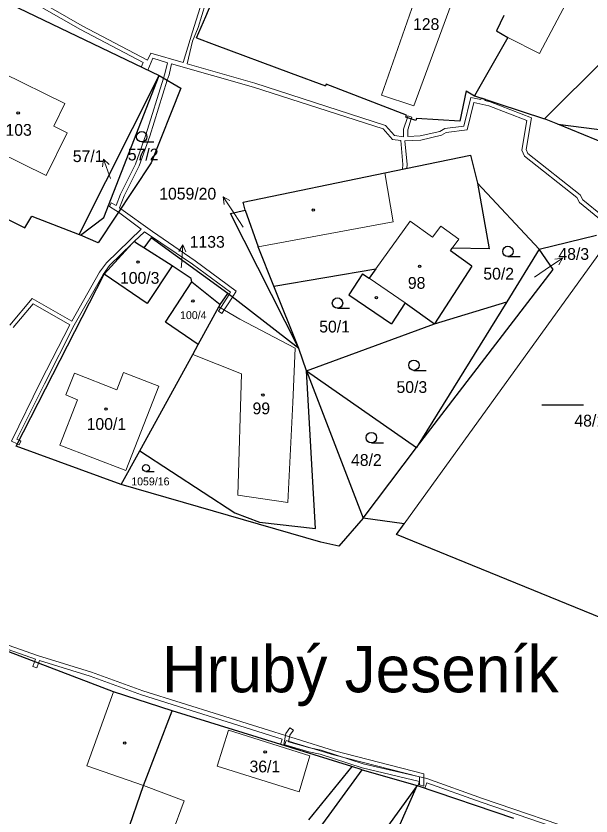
# Model space of a CAD drawing. Extents: x -694609 to -690140, y -1033292 to -1029794.
# Drawn here: x -692814.5 to -692731.5, y -1031318.8 to -1031203.3 of the extents above; entities that cross this region are included whole.
import ezdxf
from ezdxf.enums import TextEntityAlignment as Align

# ---------------------------------------------------------------- set-up
doc = ezdxf.new("R2010")
doc.units = 0
doc.header["$LTSCALE"] = 0.68
for name, color, linetype, lineweight in [('1', 7, 'Continuous', 25), ('13', 7, 'Continuous', 13), ('3', 7, 'Continuous', 25), ('4', 7, 'Continuous', 13), ('5', 7, 'Continuous', 25), ('7', 7, 'Continuous', 13)]:
    doc.layers.add(name, color=color, linetype=linetype, lineweight=lineweight)
doc.layers.add('2', color=7, linetype='Continuous')

msp = doc.modelspace()

# ---------------------------------------------------------------- linework, layer by layer
at = {"layer": '1'}
for p, q in [((-692787.11, -1031203.37), (-692785.32, -1031199.15)), ((-692816.48, -1031201.04), (-692793.83, -1031211.92)), ((-692744.07, -1031203.26), (-692745.13, -1031205.46)), ((-692788.43, -1031206.48), (-692787.11, -1031203.37)), ((-692745.13, -1031205.46), (-692743.53, -1031206.44)), ((-692788.43, -1031206.48), (-692785.9, -1031207.42)), ((-692743.53, -1031206.44), (-692748.33, -1031214.82)), ((-692785.9, -1031207.42), (-692774.77, -1031211.57)), ((-692738.2, -1031218.14), (-692729.38, -1031209.33)), ((-692805.35, -1031234.87), (-692793.83, -1031211.92)), ((-692801.83, -1031232.41), (-692793.83, -1031211.92)), ((-692793.83, -1031211.92), (-692790.68, -1031213.73)), ((-692774.77, -1031211.57), (-692769.83, -1031213.39)), ((-692769.73, -1031213.15), (-692769.83, -1031213.39)), ((-692758.12, -1031217.63), (-692769.73, -1031213.15)), ((-692790.68, -1031213.73), (-692794.97, -1031224.49)), ((-692749.52, -1031214.11), (-692750.45, -1031218.48)), ((-692749.52, -1031214.11), (-692748.33, -1031214.82)), ((-692748.33, -1031214.82), (-692738.2, -1031218.14)), ((-692758.21, -1031217.9), (-692758.12, -1031217.63)), ((-692756.79, -1031218.39), (-692758.21, -1031217.9)), ((-692756.71, -1031218.13), (-692756.79, -1031218.39)), ((-692750.45, -1031218.48), (-692756.71, -1031218.13)), ((-692736.3, -1031218.93), (-692738.2, -1031218.14)), ((-692736.3, -1031218.93), (-692721.16, -1031220.86)), ((-692723.31, -1031224.28), (-692736.3, -1031218.93)), ((-692761.24, -1031225.94), (-692748.9, -1031223.38)), ((-692748.9, -1031223.38), (-692747.9, -1031227.46)), ((-692794.97, -1031224.49), (-692802.61, -1031236.07)), ((-692781.7, -1031230.18), (-692761.24, -1031225.94)), ((-692828.11, -1031226.56), (-692813.19, -1031233.9)), ((-692747.9, -1031227.46), (-692738.98, -1031236.99)), ((-692747.9, -1031227.46), (-692746.2, -1031236.92)), ((-692781.41, -1031231.36), (-692781.7, -1031230.18)), ((-692783.51, -1031231.82), (-692781.41, -1031231.36)), ((-692773.65, -1031251.32), (-692783.51, -1031231.82)), ((-692781.41, -1031231.36), (-692779.52, -1031236.62)), ((-692813.19, -1031233.9), (-692812.2, -1031232.2)), ((-692812.2, -1031232.2), (-692805.35, -1031234.87)), ((-692805.16, -1031234.95), (-692801.83, -1031232.41)), ((-692805.16, -1031234.95), (-692805.35, -1031234.87)), ((-692802.61, -1031236.07), (-692805.16, -1031234.95)), ((-692794.99, -1031235.33), (-692796.05, -1031236.77)), ((-692783.92, -1031243.36), (-692794.99, -1031235.33)), ((-692738.98, -1031236.99), (-692730.69, -1031234.93)), ((-692797.74, -1031236.17), (-692801.74, -1031240.6)), ((-692797.45, -1031235.85), (-692797.74, -1031236.17)), ((-692797.05, -1031236.14), (-692797.45, -1031235.85)), ((-692796.05, -1031236.77), (-692797.05, -1031236.14)), ((-692791.93, -1031239.37), (-692796.05, -1031236.77)), ((-692777.26, -1031242.29), (-692779.52, -1031236.62)), ((-692751.8, -1031237.22), (-692751.52, -1031236.83)), ((-692748.71, -1031239.43), (-692751.8, -1031237.22)), ((-692746.2, -1031236.92), (-692751.52, -1031236.83)), ((-692738.98, -1031236.99), (-692743.67, -1031244.56)), ((-692736.98, -1031239.93), (-692738.98, -1031236.99)), ((-692791.93, -1031239.37), (-692795.53, -1031244.79)), ((-692789.21, -1031241.22), (-692791.93, -1031239.37)), ((-692777.26, -1031242.29), (-692762.55, -1031239.79)), ((-692762.55, -1031239.79), (-692763.54, -1031241.17)), ((-692756.71, -1031265.59), (-692736.98, -1031239.93)), ((-692748.71, -1031239.43), (-692754.09, -1031247.75)), ((-692814.47, -1031265.41), (-692801.74, -1031240.6)), ((-692795.53, -1031244.79), (-692801.74, -1031240.6)), ((-692789.12, -1031241.7), (-692789.21, -1031241.22)), ((-692764.49, -1031240.53), (-692766.44, -1031243.55)), ((-692764.49, -1031240.53), (-692763.54, -1031241.17)), ((-692792.9, -1031247.49), (-692789.12, -1031241.7)), ((-692789.12, -1031241.7), (-692785.04, -1031244.98)), ((-692773.65, -1031251.32), (-692777.26, -1031242.29)), ((-692785.04, -1031244.98), (-692783.92, -1031243.36)), ((-692773.65, -1031251.32), (-692783.92, -1031243.36)), ((-692766.44, -1031243.55), (-692760.29, -1031247.74)), ((-692758.31, -1031244.73), (-692760.29, -1031247.74)), ((-692758.31, -1031244.73), (-692754.09, -1031247.75)), ((-692743.67, -1031244.56), (-692756.71, -1031265.59)), ((-692754.09, -1031247.75), (-692743.67, -1031244.56)), ((-692788.17, -1031250.71), (-692785.21, -1031245.28)), ((-692785.21, -1031245.28), (-692785.04, -1031244.98)), ((-692788.17, -1031250.71), (-692792.9, -1031247.49)), ((-692772.54, -1031254.55), (-692754.09, -1031247.75)), ((-692788.97, -1031252.17), (-692788.17, -1031250.71)), ((-692772.54, -1031254.55), (-692773.65, -1031251.32)), ((-692796.62, -1031266.08), (-692788.97, -1031252.17)), ((-692772.54, -1031254.55), (-692764.37, -1031275.79)), ((-692771.24, -1031277.31), (-692772.54, -1031254.55)), ((-692772.54, -1031254.55), (-692756.71, -1031265.59)), ((-692799.29, -1031270.92), (-692814.47, -1031265.41)), ((-692764.37, -1031275.79), (-692756.71, -1031265.59)), ((-692799.29, -1031270.92), (-692796.62, -1031266.08)), ((-692796.62, -1031266.08), (-692782.91, -1031275.01)), ((-692770.47, -1031279.25), (-692799.29, -1031270.92)), ((-692782.91, -1031275.01), (-692779.32, -1031276.36)), ((-692764.37, -1031275.79), (-692767.88, -1031279.83)), ((-692758.49, -1031276.61), (-692764.37, -1031275.79)), ((-692779.32, -1031276.36), (-692771.24, -1031277.31)), ((-692759.55, -1031278.14), (-692758.49, -1031276.61)), ((-692724.87, -1031292.31), (-692759.55, -1031278.14)), ((-692767.88, -1031279.83), (-692770.47, -1031279.25)), ((-692800.43, -1031300.85), (-692817.91, -1031294.21)), ((-692791.96, -1031303.6), (-692800.43, -1031300.85)), ((-692796.07, -1031314.41), (-692791.96, -1031303.6)), ((-692766.01, -1031311.66), (-692791.96, -1031303.6)), ((-692766.01, -1031311.66), (-692772.28, -1031319.36)), ((-692764.55, -1031312.11), (-692766.01, -1031311.66)), ((-692786.72, -1031342.61), (-692764.55, -1031312.11)), ((-692764.55, -1031312.11), (-692756.6, -1031314.4)), ((-692804.83, -1031339.46), (-692796.07, -1031314.41)), ((-692756.6, -1031314.4), (-692781.66, -1031348.84)), ((-692765.65, -1031335.04), (-692756.6, -1031314.4)), ((-692756.6, -1031314.4), (-692742.67, -1031319.12))]:
    msp.add_line(p, q, dxfattribs=at)
at = {"layer": '13'}
for points in [[(-692787.68, -1031201.31), (-692789, -1031205.61), (-692790.34, -1031210.05), (-692795.04, -1031208.69), (-692795.51, -1031209.68), (-692804.91, -1031204.72), (-692816.26, -1031198.2)], [(-692816.31, -1031198.86), (-692805.19, -1031205.24), (-692796.11, -1031210.04), (-692796.41, -1031210.68), (-692795.45, -1031211.14), (-692794.72, -1031209.41), (-692792.6, -1031210.07), (-692792.98, -1031211.64), (-692793.18, -1031212.29), (-692792.65, -1031212.6), (-692792.4, -1031211.8), (-692792.02, -1031210.24), (-692780.19, -1031213.57), (-692761.52, -1031219.62), (-692760.14, -1031221.13), (-692758.96, -1031221.3), (-692758.65, -1031224.77), (-692758.71, -1031225.42), (-692758.1, -1031225.29), (-692758.05, -1031224.77), (-692758.35, -1031221.33), (-692756.08, -1031221.22), (-692753.08, -1031220.54), (-692752.42, -1031220.15), (-692749.37, -1031219.75), (-692748.41, -1031215.81), (-692746.25, -1031216.28), (-692740.77, -1031218.4), (-692741.49, -1031222.67), (-692741.1, -1031223.53), (-692733.54, -1031229.53), (-692733.15, -1031230.25), (-692730, -1031232.82)], [(-692729.86, -1031232.16), (-692732.67, -1031229.87), (-692733.06, -1031229.13), (-692740.62, -1031223.15), (-692740.87, -1031222.59), (-692740.09, -1031218.02), (-692746.07, -1031215.7), (-692746.81, -1031215.51), (-692746.75, -1031215.34), (-692747.32, -1031215.15), (-692747.4, -1031215.37), (-692748.85, -1031215.1), (-692749.85, -1031219.21), (-692752.62, -1031219.57), (-692753.3, -1031219.98), (-692756.16, -1031220.62), (-692757.96, -1031220.71), (-692757.96, -1031220.35), (-692757.96, -1031219.77), (-692757.44, -1031218.17), (-692758.01, -1031217.97), (-692758.56, -1031219.67), (-692758.56, -1031220.03), (-692758.56, -1031220.75), (-692759.84, -1031220.57), (-692761.18, -1031219.1), (-692780.01, -1031212.99), (-692789.77, -1031210.21), (-692789, -1031206.96), (-692788.17, -1031204.96), (-692787.12, -1031201.51)], [(-692814.9, -1031248.29), (-692812, -1031244.86), (-692806.73, -1031247.9), (-692810.93, -1031256.13), (-692815.14, -1031264.68), (-692814.3, -1031265.08), (-692814.03, -1031264.55), (-692814.34, -1031264.4), (-692810.39, -1031256.39), (-692806.07, -1031247.92), (-692801.91, -1031240.63), (-692800.97, -1031239.33), (-692797.74, -1031236.17), (-692797.45, -1031235.85), (-692795.94, -1031234.45), (-692788.99, -1031239.14), (-692783.51, -1031243.19), (-692783.72, -1031243.51), (-692783.24, -1031243.88), (-692782.71, -1031243.05), (-692788.65, -1031238.65), (-692794.78, -1031234.4), (-692799.36, -1031231.15), (-692799.69, -1031231.65), (-692796.43, -1031234.1), (-692801.43, -1031238.93), (-692802.41, -1031240.31), (-692806.44, -1031247.37), (-692812.14, -1031244.08), (-692815.38, -1031247.93)], [(-692824.37, -1031291.69), (-692811.67, -1031296.15), (-692811.8, -1031296.53), (-692811.24, -1031296.74), (-692811.1, -1031296.33), (-692803.76, -1031298.61)], [(-692756.24, -1031313.16), (-692756.25, -1031314.27), (-692755.64, -1031314.48), (-692755.64, -1031312.7), (-692768.5, -1031309.4), (-692796.17, -1031300.73), (-692803.58, -1031298.04), (-692811.38, -1031295.62), (-692824.14, -1031291.13)], [(-692803.76, -1031298.61), (-692796.38, -1031301.3), (-692776.09, -1031307.7), (-692776.32, -1031308.45), (-692775.74, -1031308.63), (-692775.51, -1031307.88), (-692768.66, -1031309.98), (-692756.24, -1031313.16)], [(-692731.62, -1031321.56), (-692747.14, -1031316.25), (-692755.22, -1031313.36), (-692764.36, -1031311.26), (-692770.43, -1031309.29), (-692772.08, -1031308.93), (-692775.15, -1031308.08), (-692774.96, -1031307.11), (-692774.46, -1031306.39), (-692774.96, -1031306.05), (-692775.52, -1031306.87), (-692775.84, -1031308.48), (-692772.22, -1031309.51), (-692770.59, -1031309.87), (-692764.52, -1031311.84), (-692756.25, -1031313.82), (-692756.48, -1031314.44), (-692755.47, -1031314.78), (-692755.19, -1031314.01), (-692747.34, -1031316.81), (-692731.78, -1031322.14)]]:
    msp.add_lwpolyline(points, dxfattribs=at)
for points in [[(-692799.69, -1031231.65), (-692799.36, -1031231.15), (-692799.54, -1031231.02), (-692798.85, -1031229.25), (-692796.69, -1031224.95), (-692795.17, -1031220.68), (-692792.65, -1031212.6), (-692793.18, -1031212.29), (-692795.73, -1031220.48), (-692797.25, -1031224.71), (-692799.39, -1031229.01), (-692800.05, -1031230.68), (-692800.76, -1031230.26), (-692800.99, -1031230.82), (-692800.07, -1031231.37)], [(-692758.01, -1031217.97), (-692757.44, -1031218.17), (-692757.35, -1031217.9), (-692757.92, -1031217.71)], [(-692784.77, -1031246.25), (-692783.24, -1031243.88), (-692783.72, -1031243.51), (-692785.27, -1031245.93)], [(-692813.76, -1031264.69), (-692814.03, -1031264.55), (-692814.3, -1031265.08), (-692814.04, -1031265.22)], [(-692811.8, -1031296.53), (-692812.04, -1031297.2), (-692811.46, -1031297.39), (-692811.24, -1031296.74)]]:
    msp.add_lwpolyline(points, close=True, dxfattribs=at)
at = {"layer": '3'}
for p, q in [((-692796.343, -1031221.49), (-692794.593, -1031221.49)), ((-692743.493, -1031238.04), (-692741.743, -1031238.04)), ((-692768.083, -1031245.5), (-692766.333, -1031245.5)), ((-692757.053, -1031254.47), (-692755.303, -1031254.47)), ((-692738.589, -1031259.46), (-692732.589, -1031259.46)), ((-692763.203, -1031264.93), (-692761.453, -1031264.93)), ((-692795.735, -1031269.07), (-692794.563, -1031269.07))]:
    msp.add_line(p, q, dxfattribs=at)
for centre, radius in [((-692796.3429, -1031220.7398), 0.75), ((-692743.4929, -1031237.2898), 0.75), ((-692768.0829, -1031244.7498), 0.75), ((-692757.0529, -1031253.7198), 0.75), ((-692763.2029, -1031264.1798), 0.75), ((-692795.7352, -1031268.5674), 0.5025)]:
    msp.add_circle(centre, radius, dxfattribs=at)
at = {"layer": '4'}
for p, q in [((-692757.06, -1031216.3), (-692750.94, -1031199.59)), ((-692738.95, -1031208.71), (-692734.21, -1031199.77)), ((-692757, -1031201.26), (-692761.75, -1031214.73)), ((-692738.95, -1031208.71), (-692743.53, -1031206.44)), ((-692816.43, -1031211.51), (-692807.43, -1031215.93)), ((-692761.75, -1031214.73), (-692757.06, -1031216.3)), ((-692809.04, -1031219.22), (-692807.43, -1031215.93)), ((-692817.28, -1031222.8), (-692810.11, -1031226.32)), ((-692760.07, -1031233.02), (-692761.24, -1031225.94)), ((-692779.52, -1031236.62), (-692760.07, -1031233.02)), ((-692757.62, -1031232.93), (-692762.55, -1031239.79)), ((-692754.37, -1031235.26), (-692757.62, -1031232.93)), ((-692753.2, -1031233.63), (-692754.37, -1031235.26)), ((-692750.58, -1031235.51), (-692753.2, -1031233.63)), ((-692751.52, -1031236.83), (-692750.58, -1031235.51)), ((-692758.49, -1031276.61), (-692729.26, -1031236.13)), ((-692763.54, -1031241.17), (-692758.31, -1031244.73)), ((-692782.19, -1031247.07), (-692785.21, -1031245.28)), ((-692774.2, -1031251.27), (-692782.19, -1031247.07)), ((-692774.2, -1031251.27), (-692774.53, -1031259.11)), ((-692781.93, -1031254.95), (-692788.97, -1031252.17)), ((-692806.06, -1031254.88), (-692807.27, -1031258.02)), ((-692799.95, -1031257.26), (-692806.06, -1031254.88)), ((-692798.96, -1031254.77), (-692799.95, -1031257.26)), ((-692793.86, -1031256.76), (-692798.96, -1031254.77)), ((-692782.46, -1031272.46), (-692781.93, -1031254.95)), ((-692798.65, -1031268.94), (-692793.86, -1031256.76)), ((-692805.61, -1031258.7), (-692808.16, -1031265.27)), ((-692807.27, -1031258.02), (-692805.61, -1031258.7)), ((-692774.53, -1031259.11), (-692775.27, -1031273.52)), ((-692808.16, -1031265.27), (-692798.65, -1031268.94)), ((-692775.27, -1031273.52), (-692782.46, -1031272.46)), ((-692800.43, -1031300.85), (-692804.26, -1031311.56)), ((-692785.43, -1031311.59), (-692783.81, -1031306.39)), ((-692783.81, -1031306.39), (-692772.07, -1031310.12)), ((-692772.07, -1031310.12), (-692773.61, -1031315.31)), ((-692796.07, -1031314.41), (-692804.26, -1031311.56)), ((-692773.61, -1031315.31), (-692785.43, -1031311.59)), ((-692796.07, -1031314.41), (-692790.23, -1031316.62)), ((-692790.23, -1031316.62), (-692795.34, -1031330.27))]:
    msp.add_line(p, q, dxfattribs=at)
msp.add_lwpolyline([(-692810.11, -1031226.32), (-692807.09, -1031220.17), (-692809.04, -1031219.22)], dxfattribs=at)
at = {"layer": '5'}
for centre in [(-692814.1668, -1031217.2992), (-692771.5768, -1031231.3192), (-692796.8668, -1031238.8392), (-692756.2368, -1031239.4392), (-692788.9568, -1031244.4492), (-692762.4768, -1031243.9792), (-692778.8568, -1031258.0292), (-692801.4768, -1031260.0592), (-692798.7968, -1031308.2592), (-692778.5268, -1031309.5392)]:
    msp.add_circle(centre, 0.175, dxfattribs=at)
at = {"layer": '7'}
for p, q in [((-692801.856, -1031223.97), (-692801.984, -1031225.082)), ((-692784.608, -1031229.402), (-692784.463, -1031230.512)), ((-692790.411, -1031236.336), (-692790.98, -1031237.3)), ((-692735.612, -1031238.272), (-692736.722, -1031238.417))]:
    msp.add_line(p, q, dxfattribs=at)
for points in [[(-692800.83, -1031226.79), (-692801.856, -1031223.97), (-692801.043, -1031224.74)], [(-692781.68, -1031233.78), (-692782.93, -1031231.89), (-692784.608, -1031229.402), (-692783.633, -1031229.952)], [(-692790.64, -1031239.65), (-692790.62, -1031239.33), (-692790.411, -1031236.336), (-692789.981, -1031237.37)], [(-692739.64, -1031240.99), (-692738.1, -1031239.95), (-692735.612, -1031238.272), (-692736.162, -1031239.247)]]:
    msp.add_lwpolyline(points, dxfattribs=at)

# ---------------------------------------------------------------- texts
at = {"layer": '2'}
for s, height, p in [('128', 1.7, (-692755.289, -1031205.335)), ('103', 1.7, (-692814.099, -1031220.605)), ('57/2', 1.7, (-692796.129, -1031224.162)), ('100/3', 1.7, (-692796.63, -1031241.965)), ('50/2', 1.7, (-692744.829, -1031241.365)), ('98', 1.7, (-692756.669, -1031242.695)), ('100/4', 1.14, (-692788.899, -1031247.065)), ('50/1', 1.7, (-692768.509, -1031248.995)), ('50/3', 1.7, (-692757.359, -1031257.725)), ('99', 1.7, (-692779.079, -1031260.805)), ('48/1', 1.7, (-692731.689, -1031262.575)), ('100/1', 1.7, (-692801.44, -1031263.055)), ('48/2', 1.7, (-692763.919, -1031268.255)), ('1059/16', 1.14, (-692795.09, -1031271.065)), ('36/1', 1.7, (-692778.569, -1031312.495))]:
    msp.add_text(s, height=height, dxfattribs=at).set_placement(p, align=Align.CENTER)
for s, p in [('57/1', (-692801.859, -1031224.395)), ('1059/20', (-692785.59, -1031229.815))]:
    msp.add_text(s, height=1.7, dxfattribs=at).set_placement(p, align=Align.RIGHT)
for s, p in [('1133', (-692789.41, -1031236.765)), ('48/3', (-692736.21, -1031238.515))]:
    msp.add_text(s, height=1.7, dxfattribs=at).set_placement(p)
at = {"layer": '7'}
msp.add_text('Hrubý Jeseník', height=6.7, dxfattribs=at).set_placement((-692764.81, -1031300.935), align=Align.CENTER)

doc.saveas('drawing.dxf')
